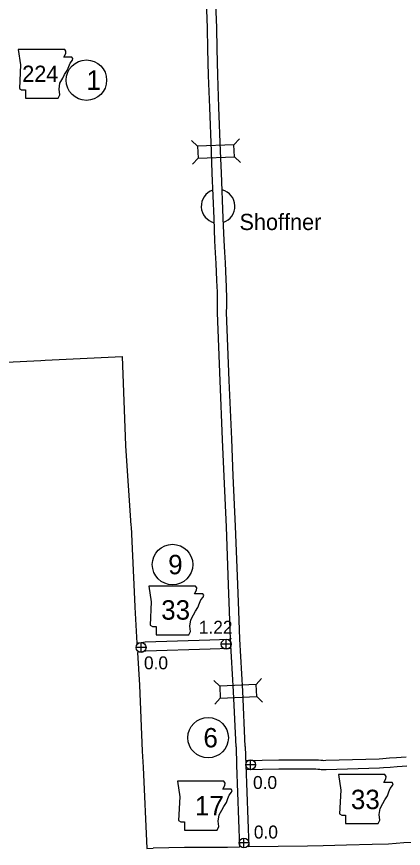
# Model space of a CAD drawing. Extents: x -939622 to -934222, y 1383701 to 1385301.
# Drawn here: x -936133.1 to -936095.3, y 1384611.4 to 1384692.8 of the extents above; entities that cross this region are included whole.
import ezdxf

# ---------------------------------------------------------------- set-up
doc = ezdxf.new("R2010")
doc.units = 0
for name, color, linetype in [('10', 7, 'Continuous'), ('2', 7, 'Continuous'), ('20', 7, 'Continuous'), ('21', 7, 'Continuous'), ('24', 7, 'Continuous'), ('25', 7, 'Continuous'), ('26', 7, 'Continuous'), ('27', 7, 'Continuous')]:
    doc.layers.add(name, color=color, linetype=linetype)

msp = doc.modelspace()

# ---------------------------------------------------------------- linework, layer by layer
at = {"layer": '10'}
for points in [[(-936114.425, 1384689.599), (-936114.449, 1384691.673), (-936114.759, 1384699.647), (-936115.087, 1384708.548), (-936115.363, 1384716.554), (-936115.72, 1384724.073)], [(-936113.525, 1384689.61), (-936113.549, 1384691.696), (-936113.86, 1384699.681), (-936114.188, 1384708.58), (-936114.464, 1384716.59), (-936114.822, 1384724.125)], [(-936111.662, 1384621.29), (-936111.901, 1384626.716), (-936112.192, 1384631.807), (-936112.307, 1384634.582), (-936112.401, 1384637.157), (-936112.607, 1384642.852), (-936112.831, 1384647.782), (-936112.98, 1384651.376), (-936113.224, 1384657.114), (-936113.486, 1384663.797), (-936113.48, 1384664.44), (-936113.471, 1384664.88), (-936113.467, 1384665.273), (-936113.468, 1384665.566), (-936113.494, 1384665.878), (-936113.501, 1384666.333), (-936113.535, 1384666.992), (-936113.598, 1384668.625), (-936113.669, 1384669.662), (-936113.739, 1384670.82), (-936113.817, 1384673.009), (-936113.993, 1384677.453), (-936114.077, 1384679.561), (-936114.242, 1384683.885), (-936114.349, 1384687.03), (-936114.424, 1384689.591)], [(-936110.763, 1384621.33), (-936111.002, 1384626.761), (-936111.293, 1384631.852), (-936111.407, 1384634.617), (-936111.501, 1384637.19), (-936111.707, 1384642.889), (-936111.931, 1384647.821), (-936112.081, 1384651.414), (-936112.324, 1384657.151), (-936112.586, 1384663.81), (-936112.58, 1384664.427), (-936112.571, 1384664.867), (-936112.567, 1384665.27), (-936112.569, 1384665.604), (-936112.594, 1384665.921), (-936112.601, 1384666.363), (-936112.636, 1384667.033), (-936112.699, 1384668.673), (-936112.771, 1384669.72), (-936112.84, 1384670.863), (-936112.917, 1384673.043), (-936113.094, 1384677.488), (-936113.178, 1384679.596), (-936113.343, 1384683.917), (-936113.449, 1384687.059), (-936113.525, 1384689.618)], [(-936112.177, 1384631.947), (-936112.207, 1384631.834), (-936112.326, 1384631.824), (-936114.228, 1384631.755), (-936120.571, 1384631.555)], [(-936120.571, 1384631.555), (-936120.924, 1384631.5), (-936121.391, 1384631.459)], [(-936112.172, 1384630.934), (-936112.272, 1384630.926), (-936114.197, 1384630.855), (-936120.486, 1384630.658)], [(-936120.486, 1384630.658), (-936120.815, 1384630.606), (-936121.313, 1384630.562)], [(-936111.662, 1384621.296), (-936111.606, 1384619.509), (-936111.319, 1384611.489)], [(-936110.763, 1384621.324), (-936110.706, 1384619.54), (-936110.419, 1384611.505)], [(-936110.736, 1384619.982), (-936107.489, 1384620.038), (-936104.703, 1384620.041), (-936103.814, 1384620.045), (-936103.596, 1384620.029), (-936103.374, 1384620.016), (-936103.219, 1384619.989), (-936103.119, 1384619.978), (-936102.881, 1384619.991), (-936097.664, 1384620.147), (-936097.309, 1384620.171), (-936096.664, 1384620.218), (-936095.948, 1384620.268), (-936095.495, 1384620.301), (-936095.024, 1384620.343)], [(-936110.687, 1384619.082), (-936107.48, 1384619.138), (-936104.7, 1384619.141), (-936103.844, 1384619.145), (-936103.654, 1384619.131), (-936103.479, 1384619.121), (-936103.345, 1384619.097), (-936103.143, 1384619.076), (-936102.843, 1384619.092), (-936097.621, 1384619.248), (-936097.246, 1384619.273), (-936096.599, 1384619.321), (-936095.884, 1384619.371), (-936095.422, 1384619.404), (-936094.948, 1384619.446)]]:
    msp.add_lwpolyline(points, dxfattribs=at)
at = {"layer": '2'}
for points in [[(-936138.268, 1384658.776), (-936130.761, 1384659.12), (-936130.341, 1384659.155), (-936122.813, 1384659.51), (-936122.484, 1384650.791), (-936122.477, 1384650.77), (-936121.945, 1384642.957), (-936121.937, 1384642.843), (-936121.58, 1384635.042), (-936121.572, 1384634.964), (-936121.367, 1384631.438)], [(-936121.314, 1384630.535), (-936121.128, 1384627.346), (-936120.838, 1384620.895)], [(-936120.838, 1384620.895), (-936120.762, 1384619.332), (-936120.387, 1384611.368), (-936119.762, 1384611.372)], [(-936072.086, 1384612.506), (-936073.058, 1384612.485), (-936079.501, 1384612.344), (-936081.042, 1384612.33), (-936087.37, 1384612.262), (-936088.835, 1384612.206), (-936095.246, 1384611.918), (-936096.756, 1384611.794), (-936098.35, 1384611.743), (-936100.856, 1384611.695), (-936103.13, 1384611.628), (-936104.673, 1384611.578), (-936110.419, 1384611.505)], [(-936111.319, 1384611.489), (-936112.511, 1384611.461), (-936116.712, 1384611.449), (-936119.762, 1384611.372)]]:
    msp.add_lwpolyline(points, dxfattribs=at)
at = {"layer": '20'}
for p, q in [((-936115.431, 1384680.104), (-936116.012, 1384680.642)), ((-936111.869, 1384680.241), (-936111.331, 1384680.822)), ((-936115.385, 1384678.917), (-936115.923, 1384678.336)), ((-936111.824, 1384679.053), (-936111.243, 1384678.515)), ((-936113.258, 1384627.254), (-936113.842, 1384627.789)), ((-936109.697, 1384627.41), (-936109.162, 1384627.995)), ((-936113.206, 1384626.067), (-936113.741, 1384625.483)), ((-936109.645, 1384626.224), (-936109.061, 1384625.689))]:
    msp.add_line(p, q, dxfattribs=at)
for points in [[(-936111.869, 1384680.241), (-936115.431, 1384680.104), (-936115.385, 1384678.917), (-936111.824, 1384679.053)], [(-936113.206, 1384626.067), (-936109.645, 1384626.224), (-936109.697, 1384627.41), (-936113.258, 1384627.254)]]:
    msp.add_lwpolyline(points, close=True, dxfattribs=at)
at = {"layer": '21'}
for points in [[(-936132.981, 1384689.573), (-936132.752, 1384688.051), (-936132.854, 1384685.741), (-936132.651, 1384685.614), (-936132.27, 1384685.614), (-936132.27, 1384684.802), (-936129.073, 1384684.802), (-936128.92, 1384685.132), (-936128.971, 1384685.665), (-936128.895, 1384686.274), (-936128.616, 1384686.756), (-936128.438, 1384687.112), (-936128.185, 1384687.492), (-936128.032, 1384687.898), (-936127.905, 1384688.228), (-936127.677, 1384688.507), (-936127.626, 1384688.685), (-936127.728, 1384688.812), (-936128.514, 1384688.812), (-936128.337, 1384689.167), (-936128.311, 1384689.395), (-936128.417, 1384689.571)], [(-936120.184, 1384637.031), (-936119.955, 1384635.509), (-936120.057, 1384633.199), (-936119.854, 1384633.072), (-936119.473, 1384633.072), (-936119.473, 1384632.26), (-936116.276, 1384632.26), (-936116.123, 1384632.59), (-936116.174, 1384633.123), (-936116.098, 1384633.732), (-936115.819, 1384634.214), (-936115.641, 1384634.57), (-936115.388, 1384634.95), (-936115.235, 1384635.356), (-936115.108, 1384635.686), (-936114.88, 1384635.965), (-936114.829, 1384636.143), (-936114.931, 1384636.27), (-936115.717, 1384636.27), (-936115.54, 1384636.625), (-936115.514, 1384636.854), (-936115.62, 1384637.029)], [(-936117.409, 1384617.935), (-936117.18, 1384616.413), (-936117.282, 1384614.103), (-936117.079, 1384613.976), (-936116.698, 1384613.976), (-936116.698, 1384613.164), (-936113.5, 1384613.164), (-936113.348, 1384613.494), (-936113.399, 1384614.027), (-936113.323, 1384614.636), (-936113.044, 1384615.118), (-936112.866, 1384615.474), (-936112.612, 1384615.854), (-936112.46, 1384616.26), (-936112.333, 1384616.59), (-936112.105, 1384616.869), (-936112.054, 1384617.047), (-936112.156, 1384617.174), (-936112.942, 1384617.174), (-936112.765, 1384617.529), (-936112.739, 1384617.758), (-936112.844, 1384617.933)], [(-936101.654, 1384618.585), (-936101.426, 1384617.062), (-936101.527, 1384614.753), (-936101.324, 1384614.626), (-936100.944, 1384614.626), (-936100.944, 1384613.814), (-936097.746, 1384613.814), (-936097.594, 1384614.144), (-936097.645, 1384614.676), (-936097.569, 1384615.286), (-936097.29, 1384615.768), (-936097.112, 1384616.123), (-936096.858, 1384616.504), (-936096.706, 1384616.91), (-936096.579, 1384617.24), (-936096.351, 1384617.519), (-936096.3, 1384617.696), (-936096.401, 1384617.823), (-936097.188, 1384617.823), (-936097.01, 1384618.179), (-936096.985, 1384618.407), (-936097.09, 1384618.582)]]:
    msp.add_lwpolyline(points, close=True, dxfattribs=at)
at = {"layer": '24'}
for start, end in [(107.99306, 256.97179), (287.60604, 75.96199)]:
    msp.add_arc((-936113.422, 1384674.215), 1.65, start, end, dxfattribs=at)
at = {"layer": '26'}
for p, q in [((-936112.629, 1384630.863), (-936112.629, 1384631.838)), ((-936120.472, 1384631.033), (-936121.447, 1384631.033)), ((-936120.96, 1384630.545), (-936120.96, 1384631.52)), ((-936112.142, 1384631.351), (-936113.117, 1384631.351)), ((-936109.748, 1384619.555), (-936110.723, 1384619.555)), ((-936110.236, 1384619.067), (-936110.236, 1384620.042)), ((-936110.888, 1384611.406), (-936110.888, 1384612.381)), ((-936110.4, 1384611.894), (-936111.375, 1384611.894))]:
    msp.add_line(p, q, dxfattribs=at)
for centre in [(-936112.629, 1384631.351), (-936120.96, 1384631.033), (-936110.236, 1384619.555), (-936110.888, 1384611.894)]:
    msp.add_ellipse(centre, major_axis=(0, 0.487), ratio=0.999998, dxfattribs=at)
at = {"layer": '27'}
for centre in [(-936126.312, 1384686.558), (-936117.879, 1384639.147), (-936114.399, 1384622.201)]:
    msp.add_circle(centre, 1.98, dxfattribs=at)

# ---------------------------------------------------------------- texts
at = {"layer": '21'}
for s, height, p in [('224', 1.584, (-936132.588, 1384686.395)), ('33', 1.9008, (-936118.989, 1384633.754)), ('33', 1.9008, (-936100.425, 1384615.207)), ('17', 1.9008, (-936115.689, 1384614.589))]:
    msp.add_text(s, height=height, dxfattribs=at).set_placement(p)
at = {"layer": '24'}
msp.add_text('Shoffner', height=1.584, dxfattribs=at).set_placement((-936111.327, 1384671.889))
at = {"layer": '25'}
for s, p in [('1.22', (-936115.308, 1384632.373)), ('0.0', (-936120.676, 1384628.893)), ('0.0', (-936110.005, 1384617.183)), ('0.0', (-936109.921, 1384612.333))]:
    msp.add_text(s, height=1.2672, dxfattribs=at).set_placement(p)
at = {"layer": '27'}
for s, p in [('1', (-936126.312, 1384685.607)), ('9', (-936118.304, 1384638.197)), ('6', (-936114.859, 1384621.25))]:
    msp.add_text(s, height=1.901, dxfattribs=at).set_placement(p)

doc.saveas('drawing.dxf')
